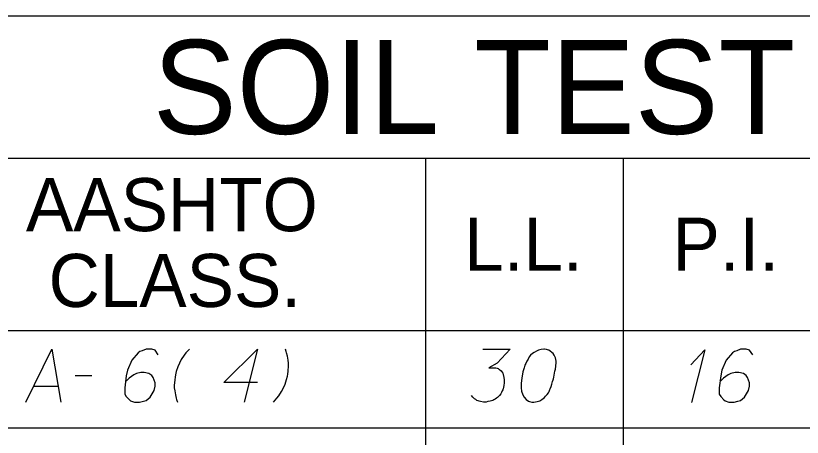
# Model space of a CAD drawing. Extents: x 2074207 to 2076812, y 516372 to 523312.
# Drawn here: x 2076453.3 to 2076524.4, y 519910.4 to 519948.6 of the extents above; entities that cross this region are included whole.
import ezdxf

# ---------------------------------------------------------------- set-up
doc = ezdxf.new("R2010")
doc.units = 0
for name, color, linetype in [('Prop DirtTable_ Soil Test Results - Outline (Major)', 7, 'Continuous'), ('Prop DirtTable_ Soil Test Results - Outline (Minor)', 7, 'Continuous'), ('Prop DirtTable_ Soil Test Results - Tx (Header - Large)', 7, 'Continuous'), ('Prop DirtTable_ Soil Test Results - Tx (Header - Small)', 7, 'Continuous'), ('Prop DirtTable_ Soil Test Results - Tx (Sample Data)', 7, 'Continuous')]:
    doc.layers.add(name, color=color, linetype=linetype)

msp = doc.modelspace()

# ---------------------------------------------------------------- linework, layer by layer
at = {"layer": 'Prop DirtTable_ Soil Test Results - Outline (Major)'}
for p, q in [((2076260.609, 519948.582), (2076811.903, 519948.582)), ((2076260.609, 519920.097), (2076811.903, 519920.097)), ((2076260.609, 519920.097), (2076811.903, 519920.097))]:
    msp.add_line(p, q, dxfattribs=at)
at = {"layer": 'Prop DirtTable_ Soil Test Results - Outline (Minor)'}
for p, q in [((2076260.609, 519935.697), (2076811.903, 519935.697)), ((2076490.31, 519935.697), (2076490.31, 519911.297)), ((2076508.192, 519935.697), (2076508.192, 519911.297)), ((2076260.609, 519911.297), (2076811.903, 519911.297)), ((2076260.609, 519911.297), (2076811.903, 519911.297)), ((2076490.31, 519911.297), (2076490.31, 519902.497)), ((2076508.192, 519911.297), (2076508.192, 519902.497))]:
    msp.add_line(p, q, dxfattribs=at)
at = {"layer": 'Prop DirtTable_ Soil Test Results - Tx (Sample Data)'}
for points in [[(2076454.156, 519913.618), (2076456.519, 519918.418), (2076457.33, 519913.618)], [(2076466.149, 519917.889), (2076465.867, 519918.305), (2076465.55, 519918.418), (2076465.056, 519918.418), (2076464.703, 519918.267), (2076464.491, 519918.192), (2076464.315, 519918.078), (2076463.751, 519917.398), (2076463.363, 519916.491), (2076463.257, 519916), (2076463.116, 519914.904), (2076463.116, 519914.337), (2076463.257, 519914.11), (2076463.539, 519913.807), (2076463.645, 519913.732), (2076463.998, 519913.618), (2076464.456, 519913.618), (2076464.809, 519913.694), (2076465.056, 519913.77), (2076465.409, 519914.072), (2076465.761, 519914.677), (2076465.867, 519915.055), (2076465.867, 519915.357), (2076465.691, 519915.848), (2076465.55, 519916.037), (2076465.303, 519916.189), (2076464.879, 519916.302), (2076464.562, 519916.302), (2076464.174, 519916.189), (2076463.927, 519916.075), (2076463.504, 519915.773), (2076463.292, 519915.584), (2076463.186, 519915.47)], [(2076468.971, 519918.418), (2076468.654, 519918.078), (2076468.478, 519917.852), (2076468.231, 519917.474), (2076468.054, 519917.133), (2076467.913, 519916.793), (2076467.772, 519916.378), (2076467.701, 519916.075), (2076467.666, 519915.886), (2076467.631, 519915.622), (2076467.596, 519915.13), (2076467.596, 519914.904), (2076467.631, 519914.639), (2076467.666, 519914.45), (2076467.701, 519914.261), (2076467.772, 519913.959), (2076467.807, 519913.845), (2076467.878, 519913.618)], [(2076475.109, 519915.395), (2076472.076, 519915.395), (2076475.109, 519918.418), (2076473.91, 519913.618)], [(2076476.556, 519913.618), (2076476.873, 519913.959), (2076477.049, 519914.185), (2076477.296, 519914.563), (2076477.473, 519914.904), (2076477.614, 519915.244), (2076477.755, 519915.659), (2076477.826, 519915.962), (2076477.861, 519916.151), (2076477.896, 519916.415), (2076477.931, 519916.907), (2076477.931, 519917.133), (2076477.896, 519917.398), (2076477.861, 519917.587), (2076477.826, 519917.776), (2076477.755, 519918.078), (2076477.72, 519918.192), (2076477.649, 519918.418)], [(2076495.499, 519918.418), (2076497.968, 519918.418), (2076496.804, 519917.133), (2076496.028, 519916.718), (2076496.663, 519916.718), (2076496.804, 519916.68), (2076496.874, 519916.642), (2076496.945, 519916.604), (2076497.015, 519916.567), (2076497.157, 519916.453), (2076497.227, 519916.34), (2076497.298, 519916.226), (2076497.333, 519916.113), (2076497.403, 519915.848), (2076497.439, 519915.622), (2076497.439, 519915.508), (2076497.439, 519915.357), (2076497.403, 519915.13), (2076497.368, 519914.979), (2076497.333, 519914.828), (2076497.298, 519914.715), (2076497.262, 519914.639), (2076497.227, 519914.563), (2076497.192, 519914.488), (2076497.121, 519914.374), (2076497.015, 519914.223), (2076496.91, 519914.11), (2076496.839, 519914.034), (2076496.733, 519913.959), (2076496.627, 519913.883), (2076496.486, 519913.807), (2076496.416, 519913.77), (2076496.169, 519913.694), (2076495.957, 519913.656), (2076495.816, 519913.618), (2076495.569, 519913.618), (2076495.287, 519913.656), (2076495.181, 519913.694), (2076495.075, 519913.732), (2076494.969, 519913.77), (2076494.864, 519913.845), (2076494.758, 519913.921), (2076494.581, 519914.072), (2076494.476, 519914.223)], [(2076501.072, 519918.418), (2076501.002, 519918.418), (2076500.79, 519918.381), (2076500.649, 519918.343), (2076500.543, 519918.305), (2076500.367, 519918.23), (2076500.155, 519918.116), (2076499.979, 519918.003), (2076499.802, 519917.852), (2076499.696, 519917.7), (2076499.591, 519917.511), (2076499.485, 519917.322), (2076499.379, 519917.096), (2076499.308, 519916.944), (2076499.238, 519916.718), (2076499.132, 519916.34), (2076499.026, 519915.773), (2076498.956, 519915.319), (2076498.956, 519914.904), (2076498.991, 519914.601), (2076499.132, 519914.261), (2076499.238, 519914.072), (2076499.414, 519913.845), (2076499.626, 519913.694), (2076499.732, 519913.656), (2076499.943, 519913.618), (2076500.12, 519913.618), (2076500.402, 519913.656), (2076500.649, 519913.732), (2076500.825, 519913.845), (2076501.072, 519914.034), (2076501.178, 519914.148), (2076501.319, 519914.299), (2076501.425, 519914.45), (2076501.495, 519914.563), (2076501.566, 519914.752), (2076501.601, 519914.828), (2076501.672, 519915.017), (2076501.742, 519915.244), (2076501.813, 519915.47), (2076501.848, 519915.622), (2076501.883, 519915.735), (2076501.919, 519915.886), (2076501.989, 519916.226), (2076502.025, 519916.415), (2076502.06, 519916.604), (2076502.095, 519916.869), (2076502.13, 519917.209), (2076502.13, 519917.322), (2076502.095, 519917.474), (2076502.06, 519917.625), (2076501.954, 519917.852), (2076501.848, 519918.003), (2076501.742, 519918.116), (2076501.601, 519918.23), (2076501.46, 519918.305), (2076501.354, 519918.343), (2076501.249, 519918.381), (2076501.072, 519918.418)], [(2076514.3, 519916.982), (2076515.57, 519918.343), (2076514.371, 519913.581)], [(2076519.909, 519917.889), (2076519.627, 519918.305), (2076519.31, 519918.418), (2076518.816, 519918.418), (2076518.463, 519918.267), (2076518.251, 519918.192), (2076518.075, 519918.078), (2076517.511, 519917.398), (2076517.123, 519916.491), (2076517.017, 519916), (2076516.876, 519914.904), (2076516.876, 519914.337), (2076517.017, 519914.11), (2076517.299, 519913.807), (2076517.405, 519913.732), (2076517.758, 519913.618), (2076518.216, 519913.618), (2076518.569, 519913.694), (2076518.816, 519913.77), (2076519.169, 519914.072), (2076519.521, 519914.677), (2076519.627, 519915.055), (2076519.627, 519915.357), (2076519.451, 519915.848), (2076519.31, 519916.037), (2076519.063, 519916.189), (2076518.639, 519916.302), (2076518.322, 519916.302), (2076517.934, 519916.189), (2076517.687, 519916.075), (2076517.264, 519915.773), (2076517.052, 519915.584), (2076516.946, 519915.47)], [(2076458.636, 519916.037), (2076460.152, 519916.037)], [(2076454.861, 519915.055), (2076457.083, 519915.055)]]:
    msp.add_lwpolyline(points, dxfattribs=at)

# ---------------------------------------------------------------- texts
at = {"layer": 'Prop DirtTable_ Soil Test Results - Tx (Header - Large)'}
msp.add_text('SOIL TEST RESULTS', height=8.50001, dxfattribs=at).set_placement((2076465.656, 519937.89))
at = {"layer": 'Prop DirtTable_ Soil Test Results - Tx (Header - Small)'}
for s, p in [('AASHTO', (2076454.182, 519929.083)), ('L.L.', (2076493.827, 519925.497)), ('P.I.', (2076512.654, 519925.497)), ('CLASS.', (2076456.225, 519922.226))]:
    msp.add_text(s, height=4.8, dxfattribs=at).set_placement(p)

doc.saveas('drawing.dxf')
